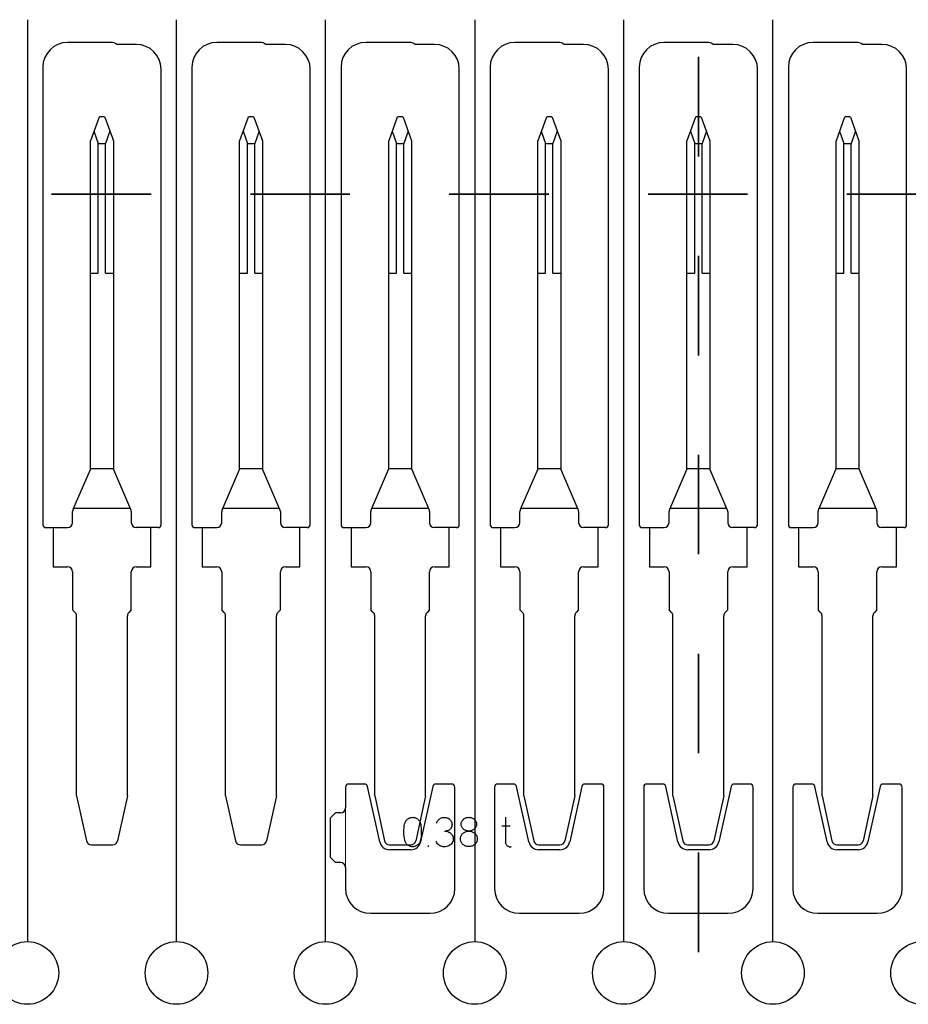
# Model space of a CAD drawing. Header units: inches. Extents: x 1880 to 2363, y -453 to -54.
# Tile 594 of 656: x 1910.145 to 1911.039, y -67.893 to -66.903. Entities that reach past the tile are written whole.
import ezdxf

# ---------------------------------------------------------------- set-up
doc = ezdxf.new("R2010")
doc.units = ezdxf.units.IN
doc.header["$LTSCALE"] = 0.5
doc.header["$MEASUREMENT"] = 0
doc.linetypes.add('HIDDEN', pattern=[0.225, 0.15, -0.075])
doc.linetypes.add('PHANTOM', pattern=[0.25, 0.125, -0.025, 0.025, -0.025, 0.025, -0.025])
doc.layers.add('APP-M-S', color=30, linetype='Continuous')
doc.layers.add('PUN-M-S2', color=1, linetype='Continuous')

msp = doc.modelspace()

# ---------------------------------------------------------------- linework, layer by layer
at = {"color": 7, "linetype": 'PHANTOM', "lineweight": 35}
for p, q in [((1910.82824, -65.94007), (1910.82824, -68.79207)), ((1914.67764, -67.07812), (1902.36134, -67.07812))]:
    msp.add_line(p, q, dxfattribs=at)
at = {"color": 7, "linetype": 'Continuous'}
for p, q in [((1910.53568, -67.70635), (1910.53624, -67.70593)), ((1910.53624, -67.70593), (1910.53684, -67.70557)), ((1910.53684, -67.70557), (1910.53747, -67.70526)), ((1910.53747, -67.70526), (1910.53814, -67.705)), ((1910.53814, -67.705), (1910.53883, -67.70479)), ((1910.53883, -67.70479), (1910.53954, -67.70465)), ((1910.53954, -67.70465), (1910.54026, -67.70457)), ((1910.54026, -67.70457), (1910.541, -67.70456)), ((1910.541, -67.70456), (1910.54174, -67.70461)), ((1910.54174, -67.70461), (1910.54245, -67.70473)), ((1910.54245, -67.70473), (1910.54315, -67.7049)), ((1910.54315, -67.7049), (1910.54382, -67.70514)), ((1910.54382, -67.70514), (1910.54446, -67.70543)), ((1910.54446, -67.70543), (1910.54507, -67.70578)), ((1910.54507, -67.70578), (1910.54565, -67.70617)), ((1910.56743, -67.70641), (1910.56807, -67.70594)), ((1910.56807, -67.70594), (1910.56876, -67.70555)), ((1910.56876, -67.70555), (1910.5697, -67.70513)), ((1910.5697, -67.70513), (1910.57067, -67.70484)), ((1910.57067, -67.70484), (1910.57165, -67.70466)), ((1910.57165, -67.70466), (1910.57266, -67.7046)), ((1910.57266, -67.7046), (1910.57367, -67.70466)), ((1910.57367, -67.70466), (1910.57465, -67.70484)), ((1910.57465, -67.70484), (1910.57562, -67.70513)), ((1910.57562, -67.70513), (1910.57656, -67.70555)), ((1910.57656, -67.70555), (1910.57738, -67.70603)), ((1910.57738, -67.70603), (1910.57812, -67.70661)), ((1910.59235, -67.70614), (1910.59295, -67.70574)), ((1910.59295, -67.70574), (1910.59359, -67.70539)), ((1910.59359, -67.70539), (1910.59428, -67.7051)), ((1910.59428, -67.7051), (1910.595, -67.70486)), ((1910.595, -67.70486), (1910.59576, -67.70469)), ((1910.59576, -67.70469), (1910.59653, -67.70459)), ((1910.59653, -67.70459), (1910.59733, -67.70456)), ((1910.59733, -67.70456), (1910.59812, -67.70459)), ((1910.59812, -67.70459), (1910.5989, -67.70469)), ((1910.5989, -67.70469), (1910.59963, -67.70486)), ((1910.59963, -67.70486), (1910.60035, -67.7051)), ((1910.60035, -67.7051), (1910.60104, -67.70539)), ((1910.60104, -67.70539), (1910.60167, -67.70574)), ((1910.60167, -67.70574), (1910.60226, -67.70614)), ((1910.63404, -67.7044), (1910.63404, -67.72917)), ((1910.53203, -67.71724), (1910.53217, -67.71519)), ((1910.53217, -67.71519), (1910.53241, -67.71313)), ((1910.53241, -67.71313), (1910.53275, -67.71107)), ((1910.53275, -67.71107), (1910.53292, -67.71036)), ((1910.53292, -67.71036), (1910.53316, -67.70968)), ((1910.53316, -67.70968), (1910.53346, -67.70904)), ((1910.53346, -67.70904), (1910.53381, -67.70842)), ((1910.53381, -67.70842), (1910.53421, -67.70784)), ((1910.53421, -67.70784), (1910.53466, -67.7073)), ((1910.53466, -67.7073), (1910.53515, -67.7068)), ((1910.53515, -67.7068), (1910.53568, -67.70635)), ((1910.54565, -67.70617), (1910.54618, -67.70661)), ((1910.54618, -67.70661), (1910.54668, -67.7071)), ((1910.54668, -67.7071), (1910.54713, -67.70763)), ((1910.54713, -67.70763), (1910.54755, -67.7082)), ((1910.54755, -67.7082), (1910.54792, -67.70881)), ((1910.54792, -67.70881), (1910.54824, -67.70945)), ((1910.54824, -67.70945), (1910.54851, -67.71012)), ((1910.54851, -67.71012), (1910.54872, -67.71081)), ((1910.54872, -67.71081), (1910.54887, -67.71152)), ((1910.54887, -67.71152), (1910.54916, -67.71352)), ((1910.54916, -67.71352), (1910.54937, -67.71552)), ((1910.54937, -67.71552), (1910.54948, -67.71752)), ((1910.56499, -67.7104), (1910.5652, -67.70964)), ((1910.5652, -67.70964), (1910.56549, -67.7089)), ((1910.56549, -67.7089), (1910.56586, -67.7082)), ((1910.56586, -67.7082), (1910.56632, -67.70754)), ((1910.56632, -67.70754), (1910.56684, -67.70694)), ((1910.56684, -67.70694), (1910.56743, -67.70641)), ((1910.57812, -67.70661), (1910.57877, -67.70729)), ((1910.57877, -67.70729), (1910.57933, -67.70806)), ((1910.57933, -67.71531), (1910.57877, -67.71608)), ((1910.57933, -67.70806), (1910.57979, -67.7089)), ((1910.57979, -67.71447), (1910.57933, -67.71531)), ((1910.57979, -67.7089), (1910.58012, -67.70979)), ((1910.58012, -67.71359), (1910.57979, -67.71447)), ((1910.58012, -67.70979), (1910.58033, -67.71072)), ((1910.58033, -67.71266), (1910.58012, -67.71359)), ((1910.58033, -67.71072), (1910.58041, -67.71169)), ((1910.58041, -67.71169), (1910.58033, -67.71266)), ((1910.58949, -67.71148), (1910.58954, -67.71079)), ((1910.58954, -67.7122), (1910.58949, -67.71148)), ((1910.58954, -67.71079), (1910.58965, -67.71011)), ((1910.58965, -67.71289), (1910.58954, -67.7122)), ((1910.58965, -67.71011), (1910.58985, -67.70945)), ((1910.58985, -67.71356), (1910.58965, -67.71289)), ((1910.58985, -67.70945), (1910.59012, -67.70881)), ((1910.59012, -67.7142), (1910.58985, -67.71356)), ((1910.59012, -67.70881), (1910.59046, -67.7082)), ((1910.59046, -67.71481), (1910.59012, -67.7142)), ((1910.59046, -67.7082), (1910.59085, -67.70762)), ((1910.59085, -67.71537), (1910.59046, -67.71481)), ((1910.59085, -67.70762), (1910.5913, -67.70709)), ((1910.5913, -67.71591), (1910.59085, -67.71537)), ((1910.5913, -67.70709), (1910.5918, -67.70659)), ((1910.5918, -67.71639), (1910.5913, -67.71591)), ((1910.5918, -67.70659), (1910.59235, -67.70614)), ((1910.60226, -67.70614), (1910.60282, -67.70659)), ((1910.60282, -67.70659), (1910.60332, -67.70709)), ((1910.60332, -67.71591), (1910.60282, -67.71639)), ((1910.60332, -67.70709), (1910.60377, -67.70762)), ((1910.60377, -67.71537), (1910.60332, -67.71591)), ((1910.60377, -67.70762), (1910.60416, -67.7082)), ((1910.60416, -67.71481), (1910.60377, -67.71537)), ((1910.60416, -67.7082), (1910.60449, -67.70881)), ((1910.60449, -67.7142), (1910.60416, -67.71481)), ((1910.60449, -67.70881), (1910.60477, -67.70945)), ((1910.60477, -67.71356), (1910.60449, -67.7142)), ((1910.60477, -67.70945), (1910.60496, -67.71011)), ((1910.60496, -67.71289), (1910.60477, -67.71356)), ((1910.60496, -67.71011), (1910.60508, -67.71079)), ((1910.60508, -67.7122), (1910.60496, -67.71289)), ((1910.60508, -67.71079), (1910.60512, -67.71148)), ((1910.60512, -67.71148), (1910.60508, -67.7122)), ((1910.63048, -67.71314), (1910.63881, -67.71314)), ((1910.53199, -67.7193), (1910.53203, -67.71724)), ((1910.53206, -67.72136), (1910.53199, -67.7193)), ((1910.53223, -67.72341), (1910.53206, -67.72136)), ((1910.5325, -67.72547), (1910.53223, -67.72341)), ((1910.53288, -67.72752), (1910.5325, -67.72547)), ((1910.54898, -67.72549), (1910.54863, -67.72748)), ((1910.54924, -67.7235), (1910.54898, -67.72549)), ((1910.54942, -67.72151), (1910.54924, -67.7235)), ((1910.54949, -67.71951), (1910.54942, -67.72151)), ((1910.54948, -67.71752), (1910.54949, -67.71951)), ((1910.57283, -67.71832), (1910.57399, -67.71838)), ((1910.57399, -67.71838), (1910.57512, -67.71859)), ((1910.57484, -67.71831), (1910.57424, -67.7184)), ((1910.57541, -67.7182), (1910.57484, -67.71831)), ((1910.57512, -67.71859), (1910.5762, -67.71892)), ((1910.57598, -67.71804), (1910.57541, -67.7182)), ((1910.57656, -67.71782), (1910.57598, -67.71804)), ((1910.5762, -67.71892), (1910.57726, -67.7194)), ((1910.57738, -67.71733), (1910.57656, -67.71782)), ((1910.57726, -67.7194), (1910.57824, -67.71998)), ((1910.57812, -67.71676), (1910.57738, -67.71733)), ((1910.57877, -67.71608), (1910.57812, -67.71676)), ((1910.57824, -67.71998), (1910.5791, -67.72066)), ((1910.5791, -67.72066), (1910.57985, -67.72144)), ((1910.57985, -67.72144), (1910.58049, -67.7223)), ((1910.58049, -67.7223), (1910.58102, -67.72326)), ((1910.58102, -67.72326), (1910.5814, -67.72423)), ((1910.5814, -67.72423), (1910.58162, -67.72522)), ((1910.58162, -67.72522), (1910.58169, -67.72623)), ((1910.58879, -67.72623), (1910.58884, -67.72543)), ((1910.58884, -67.72543), (1910.58896, -67.72467)), ((1910.58896, -67.72467), (1910.58916, -67.72392)), ((1910.58916, -67.72392), (1910.58945, -67.72319)), ((1910.58945, -67.72319), (1910.58982, -67.7225)), ((1910.58982, -67.7225), (1910.59024, -67.72185)), ((1910.59024, -67.72185), (1910.59073, -67.72126)), ((1910.59073, -67.72126), (1910.59128, -67.7207)), ((1910.59128, -67.7207), (1910.59188, -67.7202)), ((1910.59235, -67.71683), (1910.5918, -67.71639)), ((1910.59188, -67.7202), (1910.59253, -67.71975)), ((1910.59295, -67.71723), (1910.59235, -67.71683)), ((1910.59253, -67.71975), (1910.59324, -67.71936)), ((1910.59359, -67.71757), (1910.59295, -67.71723)), ((1910.59324, -67.71936), (1910.59399, -67.71902)), ((1910.59428, -67.71786), (1910.59359, -67.71757)), ((1910.59399, -67.71902), (1910.59478, -67.71875)), ((1910.595, -67.7181), (1910.59428, -67.71786)), ((1910.59478, -67.71875), (1910.5956, -67.71856)), ((1910.59576, -67.71826), (1910.595, -67.7181)), ((1910.5956, -67.71856), (1910.59645, -67.71844)), ((1910.59653, -67.71837), (1910.59576, -67.71826)), ((1910.59645, -67.71844), (1910.59733, -67.7184)), ((1910.59733, -67.7184), (1910.59653, -67.71837)), ((1910.59812, -67.71837), (1910.59733, -67.7184)), ((1910.59733, -67.7184), (1910.59821, -67.71844)), ((1910.5989, -67.71826), (1910.59812, -67.71837)), ((1910.59821, -67.71844), (1910.59906, -67.71856)), ((1910.59963, -67.7181), (1910.5989, -67.71826)), ((1910.59906, -67.71856), (1910.59987, -67.71875)), ((1910.60035, -67.71786), (1910.59963, -67.7181)), ((1910.59987, -67.71875), (1910.60066, -67.71902)), ((1910.60104, -67.71757), (1910.60035, -67.71786)), ((1910.60066, -67.71902), (1910.60141, -67.71936)), ((1910.60167, -67.71723), (1910.60104, -67.71757)), ((1910.60141, -67.71936), (1910.60212, -67.71975)), ((1910.60226, -67.71683), (1910.60167, -67.71723)), ((1910.60212, -67.71975), (1910.60277, -67.7202)), ((1910.60282, -67.71639), (1910.60226, -67.71683)), ((1910.60277, -67.7202), (1910.60338, -67.7207)), ((1910.60338, -67.7207), (1910.60393, -67.72126)), ((1910.60393, -67.72126), (1910.60442, -67.72185)), ((1910.60442, -67.72185), (1910.60484, -67.7225)), ((1910.60484, -67.7225), (1910.6052, -67.72319)), ((1910.6052, -67.72319), (1910.6055, -67.72392)), ((1910.6055, -67.72392), (1910.6057, -67.72467)), ((1910.6057, -67.72467), (1910.60583, -67.72543)), ((1910.60583, -67.72543), (1910.60587, -67.72623)), ((1910.53303, -67.72823), (1910.53288, -67.72752)), ((1910.53324, -67.72891), (1910.53303, -67.72823)), ((1910.53351, -67.72955), (1910.53324, -67.72891)), ((1910.53383, -67.73017), (1910.53351, -67.72955)), ((1910.53421, -67.73075), (1910.53383, -67.73017)), ((1910.53463, -67.73129), (1910.53421, -67.73075)), ((1910.53509, -67.73179), (1910.53463, -67.73129)), ((1910.53559, -67.73226), (1910.53509, -67.73179)), ((1910.53614, -67.73268), (1910.53559, -67.73226)), ((1910.53671, -67.73305), (1910.53614, -67.73268)), ((1910.53732, -67.73338), (1910.53671, -67.73305)), ((1910.53797, -67.73365), (1910.53732, -67.73338)), ((1910.53864, -67.73387), (1910.53797, -67.73365)), ((1910.53933, -67.73402), (1910.53864, -67.73387)), ((1910.54003, -67.73412), (1910.53933, -67.73402)), ((1910.54075, -67.73415), (1910.54003, -67.73412)), ((1910.54147, -67.73412), (1910.54075, -67.73415)), ((1910.54217, -67.73402), (1910.54147, -67.73412)), ((1910.54285, -67.73387), (1910.54217, -67.73402)), ((1910.54352, -67.73365), (1910.54285, -67.73387)), ((1910.54417, -67.73338), (1910.54352, -67.73365)), ((1910.54479, -67.73305), (1910.54417, -67.73338)), ((1910.54536, -67.73268), (1910.54479, -67.73305)), ((1910.54591, -67.73226), (1910.54536, -67.73268)), ((1910.54641, -67.73179), (1910.54591, -67.73226)), ((1910.54687, -67.73129), (1910.54641, -67.73179)), ((1910.54729, -67.73075), (1910.54687, -67.73129)), ((1910.54767, -67.73017), (1910.54729, -67.73075)), ((1910.54799, -67.72955), (1910.54767, -67.73017)), ((1910.54826, -67.72891), (1910.54799, -67.72955)), ((1910.54847, -67.72823), (1910.54826, -67.72891)), ((1910.54862, -67.72752), (1910.54847, -67.72823)), ((1910.5569, -67.73415), (1910.5569, -67.73286)), ((1910.56467, -67.72934), (1910.56429, -67.72839)), ((1910.56516, -67.73021), (1910.56467, -67.72934)), ((1910.5658, -67.73108), (1910.56516, -67.73021)), ((1910.56654, -67.73185), (1910.5658, -67.73108)), ((1910.56741, -67.73253), (1910.56654, -67.73185)), ((1910.56839, -67.73311), (1910.56741, -67.73253)), ((1910.56943, -67.73357), (1910.56839, -67.73311)), ((1910.57052, -67.73389), (1910.56943, -67.73357)), ((1910.57165, -67.73408), (1910.57052, -67.73389)), ((1910.57283, -67.73415), (1910.57165, -67.73408)), ((1910.574, -67.73408), (1910.57283, -67.73415)), ((1910.57514, -67.73389), (1910.574, -67.73408)), ((1910.57622, -67.73357), (1910.57514, -67.73389)), ((1910.57726, -67.73311), (1910.57622, -67.73357)), ((1910.57824, -67.73253), (1910.57726, -67.73311)), ((1910.5791, -67.73185), (1910.57824, -67.73253)), ((1910.57985, -67.73108), (1910.5791, -67.73185)), ((1910.58049, -67.73021), (1910.57985, -67.73108)), ((1910.58102, -67.72925), (1910.58049, -67.73021)), ((1910.5814, -67.72826), (1910.58102, -67.72925)), ((1910.58162, -67.72726), (1910.5814, -67.72826)), ((1910.58169, -67.72623), (1910.58162, -67.72726)), ((1910.58884, -67.72703), (1910.58879, -67.72623)), ((1910.58896, -67.7278), (1910.58884, -67.72703)), ((1910.58916, -67.72856), (1910.58896, -67.7278)), ((1910.58945, -67.72928), (1910.58916, -67.72856)), ((1910.58982, -67.72997), (1910.58945, -67.72928)), ((1910.59024, -67.73061), (1910.58982, -67.72997)), ((1910.59073, -67.73121), (1910.59024, -67.73061)), ((1910.59128, -67.73176), (1910.59073, -67.73121)), ((1910.59188, -67.73226), (1910.59128, -67.73176)), ((1910.59253, -67.73271), (1910.59188, -67.73226)), ((1910.59324, -67.7331), (1910.59253, -67.73271)), ((1910.59399, -67.73343), (1910.59324, -67.7331)), ((1910.59478, -67.73369), (1910.59399, -67.73343)), ((1910.5956, -67.73388), (1910.59478, -67.73369)), ((1910.59645, -67.73399), (1910.5956, -67.73388)), ((1910.59733, -67.73402), (1910.59645, -67.73399)), ((1910.59821, -67.73399), (1910.59733, -67.73402)), ((1910.59906, -67.73388), (1910.59821, -67.73399)), ((1910.59987, -67.73369), (1910.59906, -67.73388)), ((1910.60066, -67.73343), (1910.59987, -67.73369)), ((1910.60141, -67.7331), (1910.60066, -67.73343)), ((1910.60212, -67.73271), (1910.60141, -67.7331)), ((1910.60277, -67.73226), (1910.60212, -67.73271)), ((1910.60338, -67.73176), (1910.60277, -67.73226)), ((1910.60393, -67.73121), (1910.60338, -67.73176)), ((1910.60442, -67.73061), (1910.60393, -67.73121)), ((1910.60484, -67.72997), (1910.60442, -67.73061)), ((1910.6052, -67.72928), (1910.60484, -67.72997)), ((1910.6055, -67.72856), (1910.6052, -67.72928)), ((1910.6057, -67.7278), (1910.6055, -67.72856)), ((1910.60583, -67.72703), (1910.6057, -67.7278)), ((1910.60586, -67.72623), (1910.60583, -67.72703)), ((1910.63404, -67.72917), (1910.63407, -67.72975)), ((1910.63407, -67.72975), (1910.63417, -67.73031)), ((1910.63417, -67.73031), (1910.63433, -67.73085)), ((1910.63433, -67.73085), (1910.63454, -67.73138)), ((1910.63454, -67.73138), (1910.63482, -67.73187)), ((1910.63482, -67.73187), (1910.63515, -67.73232)), ((1910.63515, -67.73232), (1910.63554, -67.73274)), ((1910.63554, -67.73274), (1910.63599, -67.73311)), ((1910.63599, -67.73311), (1910.63646, -67.73344)), ((1910.63646, -67.73344), (1910.63696, -67.7337)), ((1910.63696, -67.7337), (1910.63747, -67.73391)), ((1910.63747, -67.73391), (1910.63802, -67.73407)), ((1910.63802, -67.73407), (1910.63858, -67.73416)), ((1910.63858, -67.73416), (1910.63915, -67.73418)), ((1910.63915, -67.73418), (1910.63972, -67.73413)), ((1910.63972, -67.73413), (1910.6403, -67.73402))]:
    msp.add_line(p, q, dxfattribs=at)
at = {"layer": 'APP-M-S', "linetype": 'Continuous', "lineweight": 25}
for p, q in [((1910.15324, -66.90257), (1910.15324, -67.82957)), ((1910.30324, -67.82957), (1910.30324, -66.90257)), ((1910.45324, -67.82957), (1910.45324, -66.90257)), ((1910.60324, -66.90257), (1910.60324, -67.82957)), ((1910.75324, -67.82957), (1910.75324, -66.90257)), ((1910.90324, -67.82957), (1910.90324, -66.90257)), ((1910.23724, -66.92541), (1910.19374, -66.92541)), ((1910.26274, -66.92741), (1910.24324, -66.92741)), ((1910.38724, -66.92541), (1910.34374, -66.92541)), ((1910.41274, -66.92741), (1910.39324, -66.92741)), ((1910.53724, -66.92541), (1910.49374, -66.92541)), ((1910.56274, -66.92741), (1910.54324, -66.92741)), ((1910.68724, -66.92541), (1910.64374, -66.92541)), ((1910.71274, -66.92741), (1910.69324, -66.92741)), ((1910.83724, -66.92541), (1910.79374, -66.92541)), ((1910.86274, -66.92741), (1910.84324, -66.92741)), ((1910.98724, -66.92541), (1910.94374, -66.92541)), ((1911.01274, -66.92741), (1910.99324, -66.92741)), ((1910.16874, -66.95041), (1910.16874, -67.41031)), ((1910.28774, -67.41031), (1910.28774, -66.95241)), ((1910.31874, -66.95041), (1910.31874, -67.41031)), ((1910.43774, -67.41031), (1910.43774, -66.95241)), ((1910.46874, -66.95041), (1910.46874, -67.41031)), ((1910.58774, -67.41031), (1910.58774, -66.95241)), ((1910.61874, -66.95041), (1910.61874, -67.41031)), ((1910.73774, -67.41031), (1910.73774, -66.95241)), ((1910.76874, -66.95041), (1910.76874, -67.41031)), ((1910.88774, -67.41031), (1910.88774, -66.95241)), ((1910.91874, -66.95041), (1910.91874, -67.41031)), ((1911.03774, -67.41031), (1911.03774, -66.95241)), ((1910.22531, -67.00067), (1910.21674, -67.02422)), ((1910.22531, -67.00067), (1910.22633, -66.99992)), ((1910.22633, -66.99992), (1910.23014, -66.99992)), ((1910.23014, -66.99992), (1910.23117, -67.00067)), ((1910.23117, -67.00067), (1910.23974, -67.02422)), ((1910.37531, -67.00067), (1910.36674, -67.02422)), ((1910.37531, -67.00067), (1910.37633, -66.99992)), ((1910.37633, -66.99992), (1910.38014, -66.99992)), ((1910.38014, -66.99992), (1910.38117, -67.00067)), ((1910.38117, -67.00067), (1910.38974, -67.02422)), ((1910.52531, -67.00067), (1910.51674, -67.02422)), ((1910.52531, -67.00067), (1910.52633, -66.99992)), ((1910.52633, -66.99992), (1910.53014, -66.99992)), ((1910.53014, -66.99992), (1910.53117, -67.00067)), ((1910.53117, -67.00067), (1910.53974, -67.02422)), ((1910.67531, -67.00067), (1910.66674, -67.02422)), ((1910.67531, -67.00067), (1910.67633, -66.99992)), ((1910.67633, -66.99992), (1910.68014, -66.99992)), ((1910.68014, -66.99992), (1910.68117, -67.00067)), ((1910.68117, -67.00067), (1910.68974, -67.02422)), ((1910.82531, -67.00067), (1910.81674, -67.02422)), ((1910.82531, -67.00067), (1910.82633, -66.99992)), ((1910.82633, -66.99992), (1910.83014, -66.99992)), ((1910.83014, -66.99992), (1910.83117, -67.00067)), ((1910.83117, -67.00067), (1910.83974, -67.02422)), ((1910.97531, -67.00067), (1910.96674, -67.02422)), ((1910.97531, -67.00067), (1910.97633, -66.99992)), ((1910.97633, -66.99992), (1910.98014, -66.99992)), ((1910.98014, -66.99992), (1910.98117, -67.00067)), ((1910.98117, -67.00067), (1910.98974, -67.02422)), ((1910.22016, -67.0148), (1910.22459, -67.02697)), ((1910.23631, -67.0148), (1910.23188, -67.02697)), ((1910.37016, -67.0148), (1910.37459, -67.02697)), ((1910.38631, -67.0148), (1910.38188, -67.02697)), ((1910.52016, -67.0148), (1910.52459, -67.02697)), ((1910.53631, -67.0148), (1910.53188, -67.02697)), ((1910.67016, -67.0148), (1910.67459, -67.02697)), ((1910.68631, -67.0148), (1910.68188, -67.02697)), ((1910.82016, -67.0148), (1910.82459, -67.02697)), ((1910.83631, -67.0148), (1910.83188, -67.02697)), ((1910.97016, -67.0148), (1910.97459, -67.02697)), ((1910.98631, -67.0148), (1910.98188, -67.02697)), ((1910.21674, -67.35322), (1910.21674, -67.02422)), ((1910.22459, -67.1574), (1910.22459, -67.02697)), ((1910.22459, -67.02697), (1910.23188, -67.02697)), ((1910.23188, -67.1574), (1910.23188, -67.02697)), ((1910.23974, -67.02422), (1910.23974, -67.35322)), ((1910.36674, -67.35322), (1910.36674, -67.02422)), ((1910.37459, -67.02697), (1910.38188, -67.02697)), ((1910.37459, -67.1574), (1910.37459, -67.02697)), ((1910.38188, -67.1574), (1910.38188, -67.02697)), ((1910.38974, -67.02422), (1910.38974, -67.35322)), ((1910.51674, -67.35322), (1910.51674, -67.02422)), ((1910.52459, -67.1574), (1910.52459, -67.02697)), ((1910.52459, -67.02697), (1910.53188, -67.02697)), ((1910.53188, -67.1574), (1910.53188, -67.02697)), ((1910.53974, -67.02422), (1910.53974, -67.35322)), ((1910.66674, -67.35322), (1910.66674, -67.02422)), ((1910.67459, -67.1574), (1910.67459, -67.02697)), ((1910.67459, -67.02697), (1910.68188, -67.02697)), ((1910.68188, -67.1574), (1910.68188, -67.02697)), ((1910.68974, -67.02422), (1910.68974, -67.35322)), ((1910.81674, -67.35322), (1910.81674, -67.02422)), ((1910.82459, -67.1574), (1910.82459, -67.02697)), ((1910.82459, -67.02697), (1910.83188, -67.02697)), ((1910.83188, -67.1574), (1910.83188, -67.02697)), ((1910.83974, -67.02422), (1910.83974, -67.35322)), ((1910.96674, -67.35322), (1910.96674, -67.02422)), ((1910.97459, -67.1574), (1910.97459, -67.02697)), ((1910.97459, -67.02697), (1910.98188, -67.02697)), ((1910.98188, -67.1574), (1910.98188, -67.02697)), ((1910.98974, -67.02422), (1910.98974, -67.35322)), ((1910.21674, -67.1574), (1910.22459, -67.1574)), ((1910.23188, -67.1574), (1910.23974, -67.1574)), ((1910.36674, -67.1574), (1910.37459, -67.1574)), ((1910.38188, -67.1574), (1910.38974, -67.1574)), ((1910.51674, -67.1574), (1910.52459, -67.1574)), ((1910.53188, -67.1574), (1910.53974, -67.1574)), ((1910.66674, -67.1574), (1910.67459, -67.1574)), ((1910.68188, -67.1574), (1910.68974, -67.1574)), ((1910.81674, -67.1574), (1910.82459, -67.1574)), ((1910.83188, -67.1574), (1910.83974, -67.1574)), ((1910.96674, -67.1574), (1910.97459, -67.1574)), ((1910.98188, -67.1574), (1910.98974, -67.1574)), ((1910.21632, -67.3552), (1910.19912, -67.39499)), ((1910.21663, -67.35425), (1910.21632, -67.3552)), ((1910.23984, -67.35425), (1910.21663, -67.35425)), ((1910.24015, -67.3552), (1910.23984, -67.35425)), ((1910.25735, -67.39499), (1910.24015, -67.3552)), ((1910.36632, -67.3552), (1910.34912, -67.39499)), ((1910.36663, -67.35425), (1910.36632, -67.3552)), ((1910.38984, -67.35425), (1910.36663, -67.35425)), ((1910.39015, -67.3552), (1910.38984, -67.35425)), ((1910.40735, -67.39499), (1910.39015, -67.3552)), ((1910.51632, -67.3552), (1910.49912, -67.39499)), ((1910.51663, -67.35425), (1910.51632, -67.3552)), ((1910.53984, -67.35425), (1910.51663, -67.35425)), ((1910.54015, -67.3552), (1910.53984, -67.35425)), ((1910.55735, -67.39499), (1910.54015, -67.3552)), ((1910.66632, -67.3552), (1910.64912, -67.39499)), ((1910.66663, -67.35425), (1910.66632, -67.3552)), ((1910.68984, -67.35425), (1910.66663, -67.35425)), ((1910.69015, -67.3552), (1910.68984, -67.35425)), ((1910.70735, -67.39499), (1910.69015, -67.3552)), ((1910.81632, -67.3552), (1910.79912, -67.39499)), ((1910.81663, -67.35425), (1910.81632, -67.3552)), ((1910.83984, -67.35425), (1910.81663, -67.35425)), ((1910.84015, -67.3552), (1910.83984, -67.35425)), ((1910.85735, -67.39499), (1910.84015, -67.3552)), ((1910.96632, -67.3552), (1910.94912, -67.39499)), ((1910.96663, -67.35425), (1910.96632, -67.3552)), ((1910.98984, -67.35425), (1910.96663, -67.35425)), ((1910.99015, -67.3552), (1910.98984, -67.35425)), ((1911.00735, -67.39499), (1910.99015, -67.3552)), ((1910.19871, -67.40831), (1910.19871, -67.39697)), ((1910.19971, -67.39362), (1910.25676, -67.39362)), ((1910.25776, -67.39697), (1910.25776, -67.40831)), ((1910.34871, -67.40831), (1910.34871, -67.39697)), ((1910.34971, -67.39362), (1910.40676, -67.39362)), ((1910.40776, -67.39697), (1910.40776, -67.40831)), ((1910.49871, -67.40831), (1910.49871, -67.39697)), ((1910.49971, -67.39362), (1910.55676, -67.39362)), ((1910.55776, -67.39697), (1910.55776, -67.40831)), ((1910.64871, -67.40831), (1910.64871, -67.39697)), ((1910.64971, -67.39362), (1910.70676, -67.39362)), ((1910.70776, -67.39697), (1910.70776, -67.40831)), ((1910.79871, -67.40831), (1910.79871, -67.39697)), ((1910.79971, -67.39362), (1910.85676, -67.39362)), ((1910.85776, -67.39697), (1910.85776, -67.40831)), ((1910.94871, -67.40831), (1910.94871, -67.39697)), ((1910.94971, -67.39362), (1911.00676, -67.39362)), ((1911.00776, -67.39697), (1911.00776, -67.40831)), ((1910.17174, -67.41331), (1910.19371, -67.41331)), ((1910.17902, -67.41331), (1910.17902, -67.45268)), ((1910.28474, -67.41331), (1910.26276, -67.41331)), ((1910.27745, -67.45268), (1910.27745, -67.41331)), ((1910.32174, -67.41331), (1910.34371, -67.41331)), ((1910.32902, -67.41331), (1910.32902, -67.45268)), ((1910.43474, -67.41331), (1910.41276, -67.41331)), ((1910.42745, -67.45268), (1910.42745, -67.41331)), ((1910.47174, -67.41331), (1910.49371, -67.41331)), ((1910.47902, -67.41331), (1910.47902, -67.45268)), ((1910.58474, -67.41331), (1910.56276, -67.41331)), ((1910.57745, -67.45268), (1910.57745, -67.41331)), ((1910.62174, -67.41331), (1910.64371, -67.41331)), ((1910.62902, -67.41331), (1910.62902, -67.45268)), ((1910.73474, -67.41331), (1910.71276, -67.41331)), ((1910.72745, -67.45268), (1910.72745, -67.41331)), ((1910.77174, -67.41331), (1910.79371, -67.41331)), ((1910.77902, -67.41331), (1910.77902, -67.45268)), ((1910.88474, -67.41331), (1910.86276, -67.41331)), ((1910.87745, -67.45268), (1910.87745, -67.41331)), ((1910.92174, -67.41331), (1910.94371, -67.41331)), ((1910.92902, -67.41331), (1910.92902, -67.45268)), ((1911.03474, -67.41331), (1911.01276, -67.41331)), ((1911.02745, -67.45268), (1911.02745, -67.41331)), ((1910.17902, -67.45268), (1910.19371, -67.45268)), ((1910.19871, -67.45768), (1910.19871, -67.49599)), ((1910.25776, -67.49599), (1910.25776, -67.45768)), ((1910.26276, -67.45268), (1910.27745, -67.45268)), ((1910.32902, -67.45268), (1910.34371, -67.45268)), ((1910.34871, -67.45768), (1910.34871, -67.49599)), ((1910.40776, -67.49599), (1910.40776, -67.45768)), ((1910.41276, -67.45268), (1910.42745, -67.45268)), ((1910.47902, -67.45268), (1910.49371, -67.45268)), ((1910.49871, -67.45768), (1910.49871, -67.49599)), ((1910.55776, -67.49599), (1910.55776, -67.45768)), ((1910.56276, -67.45268), (1910.57745, -67.45268)), ((1910.62902, -67.45268), (1910.64371, -67.45268)), ((1910.64871, -67.45768), (1910.64871, -67.49599)), ((1910.70776, -67.49599), (1910.70776, -67.45768)), ((1910.71276, -67.45268), (1910.72745, -67.45268)), ((1910.77902, -67.45268), (1910.79371, -67.45268)), ((1910.79871, -67.45768), (1910.79871, -67.49599)), ((1910.85776, -67.49599), (1910.85776, -67.45768)), ((1910.86276, -67.45268), (1910.87745, -67.45268)), ((1910.92902, -67.45268), (1910.94371, -67.45268)), ((1910.94871, -67.45768), (1910.94871, -67.49599)), ((1911.00776, -67.49599), (1911.00776, -67.45768)), ((1911.01276, -67.45268), (1911.02745, -67.45268)), ((1910.20118, -67.49846), (1910.19871, -67.49599)), ((1910.25776, -67.49599), (1910.25529, -67.49846)), ((1910.35118, -67.49846), (1910.34871, -67.49599)), ((1910.40776, -67.49599), (1910.40529, -67.49846)), ((1910.50118, -67.49846), (1910.49871, -67.49599)), ((1910.55776, -67.49599), (1910.55529, -67.49846)), ((1910.65118, -67.49846), (1910.64871, -67.49599)), ((1910.70776, -67.49599), (1910.70529, -67.49846)), ((1910.80118, -67.49846), (1910.79871, -67.49599)), ((1910.85776, -67.49599), (1910.85529, -67.49846)), ((1910.95118, -67.49846), (1910.94871, -67.49599)), ((1911.00776, -67.49599), (1911.00529, -67.49846)), ((1910.20265, -67.68299), (1910.20265, -67.50199)), ((1910.25383, -67.68299), (1910.25383, -67.50199)), ((1910.35265, -67.68299), (1910.35265, -67.50199)), ((1910.40383, -67.68299), (1910.40383, -67.50199)), ((1910.50265, -67.68299), (1910.50265, -67.50199)), ((1910.55383, -67.68299), (1910.55383, -67.50199)), ((1910.65265, -67.68299), (1910.65265, -67.50199)), ((1910.70383, -67.68299), (1910.70383, -67.50199)), ((1910.80265, -67.68299), (1910.80265, -67.50199)), ((1910.85383, -67.68299), (1910.85383, -67.50199)), ((1910.95265, -67.68299), (1910.95265, -67.50199)), ((1911.00383, -67.68299), (1911.00383, -67.50199)), ((1910.62324, -67.67407), (1910.62324, -67.77607)), ((1910.64249, -67.67107), (1910.62624, -67.67107)), ((1910.65772, -67.72936), (1910.64542, -67.67342)), ((1910.71105, -67.67342), (1910.69875, -67.72936)), ((1910.73024, -67.67107), (1910.71398, -67.67107)), ((1910.73324, -67.77607), (1910.73324, -67.67407)), ((1910.77324, -67.67407), (1910.77324, -67.77607)), ((1910.79249, -67.67107), (1910.77624, -67.67107)), ((1910.80772, -67.72936), (1910.79542, -67.67342)), ((1910.86105, -67.67342), (1910.84875, -67.72936)), ((1910.88024, -67.67107), (1910.86398, -67.67107)), ((1910.88324, -67.77607), (1910.88324, -67.67407)), ((1910.92324, -67.67407), (1910.92324, -67.77607)), ((1910.94249, -67.67107), (1910.92624, -67.67107)), ((1910.95772, -67.72936), (1910.94542, -67.67342)), ((1911.01105, -67.67342), (1910.99875, -67.72936)), ((1911.03024, -67.67107), (1911.01398, -67.67107)), ((1911.03324, -67.77607), (1911.03324, -67.67407)), ((1910.20265, -67.68299), (1910.21261, -67.72828)), ((1910.25383, -67.68299), (1910.24386, -67.72828)), ((1910.35265, -67.68299), (1910.36261, -67.72828)), ((1910.40383, -67.68299), (1910.39386, -67.72828)), ((1910.50265, -67.68299), (1910.51261, -67.72828)), ((1910.55383, -67.68299), (1910.54386, -67.72828)), ((1910.65265, -67.68299), (1910.66261, -67.72828)), ((1910.70383, -67.68299), (1910.69386, -67.72828)), ((1910.80265, -67.68299), (1910.81261, -67.72828)), ((1910.85383, -67.68299), (1910.84386, -67.72828)), ((1910.95265, -67.68299), (1910.96261, -67.72828)), ((1911.00383, -67.68299), (1910.99386, -67.72828)), ((1910.21749, -67.73221), (1910.23898, -67.73221)), ((1910.36749, -67.73221), (1910.38898, -67.73221)), ((1910.51749, -67.73221), (1910.53898, -67.73221)), ((1910.66749, -67.73221), (1910.68898, -67.73221)), ((1910.81749, -67.73221), (1910.83898, -67.73221)), ((1910.96749, -67.73221), (1910.98898, -67.73221)), ((1910.68898, -67.73721), (1910.66749, -67.73721)), ((1910.83898, -67.73721), (1910.81749, -67.73721)), ((1910.98898, -67.73721), (1910.96749, -67.73721)), ((1910.64824, -67.80107), (1910.70824, -67.80107)), ((1910.79824, -67.80107), (1910.85824, -67.80107)), ((1910.94824, -67.80107), (1911.00824, -67.80107))]:
    msp.add_line(p, q, dxfattribs=at)
for centre in [(1910.15324, -67.86107), (1910.30324, -67.86107), (1910.45324, -67.86107), (1910.60324, -67.86107), (1910.75324, -67.86107), (1910.90324, -67.86107), (1911.05324, -67.86107)]:
    msp.add_circle(centre, 0.0315, dxfattribs=at)
for centre, radius, start, end in [((1910.19374, -66.95041), 0.025, 90, 180), ((1910.23724, -66.93541), 0.01, 53.1301, 90), ((1910.26274, -66.95241), 0.025, 0, 90), ((1910.34374, -66.95041), 0.025, 90, 180), ((1910.38724, -66.93541), 0.01, 53.1301, 90), ((1910.41274, -66.95241), 0.025, 0, 90), ((1910.49374, -66.95041), 0.025, 90, 180), ((1910.53724, -66.93541), 0.01, 53.1301, 90), ((1910.56274, -66.95241), 0.025, 0, 90), ((1910.64374, -66.95041), 0.025, 90, 180), ((1910.68724, -66.93541), 0.01, 53.1301, 90), ((1910.71274, -66.95241), 0.025, 0, 90), ((1910.79374, -66.95041), 0.025, 90, 180), ((1910.83724, -66.93541), 0.01, 53.1301, 90), ((1910.86274, -66.95241), 0.025, 0, 90), ((1910.94374, -66.95041), 0.025, 90, 180), ((1910.98724, -66.93541), 0.01, 53.1301, 90), ((1911.01274, -66.95241), 0.025, 0, 90), ((1910.21174, -67.35322), 0.005, 348.05426, 0), ((1910.24474, -67.35322), 0.005, 180, 191.94574), ((1910.36174, -67.35322), 0.005, 348.05426, 0), ((1910.39474, -67.35322), 0.005, 180, 191.94574), ((1910.51174, -67.35322), 0.005, 348.05426, 0), ((1910.54474, -67.35322), 0.005, 180, 191.94574), ((1910.66174, -67.35322), 0.005, 348.05426, 0), ((1910.69474, -67.35322), 0.005, 180, 191.94574), ((1910.81174, -67.35322), 0.005, 348.05426, 0), ((1910.84474, -67.35322), 0.005, 180, 191.94574), ((1910.96174, -67.35322), 0.005, 348.05426, 0), ((1910.99474, -67.35322), 0.005, 180, 191.94574), ((1910.20371, -67.39697), 0.005, 156.61152, 180), ((1910.25276, -67.39697), 0.005, 0, 23.38848), ((1910.35371, -67.39697), 0.005, 156.61152, 180), ((1910.40276, -67.39697), 0.005, 0, 23.38848), ((1910.50371, -67.39697), 0.005, 156.61152, 180), ((1910.55276, -67.39697), 0.005, 0, 23.38848), ((1910.65371, -67.39697), 0.005, 156.61152, 180), ((1910.70276, -67.39697), 0.005, 0, 23.38848), ((1910.80371, -67.39697), 0.005, 156.61152, 180), ((1910.85276, -67.39697), 0.005, 0, 23.38848), ((1910.95371, -67.39697), 0.005, 156.61152, 180), ((1911.00276, -67.39697), 0.005, 0, 23.38848), ((1910.19371, -67.40831), 0.005, 270, 0), ((1910.26276, -67.40831), 0.005, 180, 270), ((1910.34371, -67.40831), 0.005, 270, 0), ((1910.41276, -67.40831), 0.005, 180, 270), ((1910.49371, -67.40831), 0.005, 270, 0), ((1910.56276, -67.40831), 0.005, 180, 270), ((1910.64371, -67.40831), 0.005, 270, 0), ((1910.71276, -67.40831), 0.005, 180, 270), ((1910.79371, -67.40831), 0.005, 270, 0), ((1910.86276, -67.40831), 0.005, 180, 270), ((1910.94371, -67.40831), 0.005, 270, 0), ((1911.01276, -67.40831), 0.005, 180, 270), ((1910.17174, -67.41031), 0.003, 180, 270), ((1910.28474, -67.41031), 0.003, 270, 0), ((1910.32174, -67.41031), 0.003, 180, 270), ((1910.43474, -67.41031), 0.003, 270, 0), ((1910.47174, -67.41031), 0.003, 180, 270), ((1910.58474, -67.41031), 0.003, 270, 0), ((1910.62174, -67.41031), 0.003, 180, 270), ((1910.73474, -67.41031), 0.003, 270, 0), ((1910.77174, -67.41031), 0.003, 180, 270), ((1910.88474, -67.41031), 0.003, 270, 0), ((1910.92174, -67.41031), 0.003, 180, 270), ((1911.03474, -67.41031), 0.003, 270, 0), ((1910.19371, -67.45768), 0.005, 0, 90), ((1910.26276, -67.45768), 0.005, 90, 180), ((1910.34371, -67.45768), 0.005, 0, 90), ((1910.41276, -67.45768), 0.005, 90, 180), ((1910.49371, -67.45768), 0.005, 0, 90), ((1910.56276, -67.45768), 0.005, 90, 180), ((1910.64371, -67.45768), 0.005, 0, 90), ((1910.71276, -67.45768), 0.005, 90, 180), ((1910.79371, -67.45768), 0.005, 0, 90), ((1910.86276, -67.45768), 0.005, 90, 180), ((1910.94371, -67.45768), 0.005, 0, 90), ((1911.01276, -67.45768), 0.005, 90, 180), ((1910.19765, -67.50199), 0.005, 0, 45), ((1910.25883, -67.50199), 0.005, 135, 180), ((1910.34765, -67.50199), 0.005, 0, 45), ((1910.40883, -67.50199), 0.005, 135, 180), ((1910.49765, -67.50199), 0.005, 0, 45), ((1910.55883, -67.50199), 0.005, 135, 180), ((1910.64765, -67.50199), 0.005, 0, 45), ((1910.70883, -67.50199), 0.005, 135, 180), ((1910.79765, -67.50199), 0.005, 0, 45), ((1910.85883, -67.50199), 0.005, 135, 180), ((1910.94765, -67.50199), 0.005, 0, 45), ((1911.00883, -67.50199), 0.005, 135, 180), ((1910.62624, -67.67407), 0.003, 90, 180), ((1910.64249, -67.67407), 0.003, 12.40742, 90), ((1910.71398, -67.67407), 0.003, 90, 167.59258), ((1910.73024, -67.67407), 0.003, 0, 90), ((1910.77624, -67.67407), 0.003, 90, 180), ((1910.79249, -67.67407), 0.003, 12.40742, 90), ((1910.86398, -67.67407), 0.003, 90, 167.59258), ((1910.88024, -67.67407), 0.003, 0, 90), ((1910.92624, -67.67407), 0.003, 90, 180), ((1910.94249, -67.67407), 0.003, 12.40742, 90), ((1911.01398, -67.67407), 0.003, 90, 167.59258), ((1911.03024, -67.67407), 0.003, 0, 90), ((1910.21749, -67.72721), 0.005, 192.40742, 270), ((1910.23898, -67.72721), 0.005, 270, 347.59258), ((1910.36749, -67.72721), 0.005, 192.40742, 270), ((1910.38898, -67.72721), 0.005, 270, 347.59258), ((1910.51749, -67.72721), 0.005, 192.40742, 270), ((1910.53898, -67.72721), 0.005, 270, 347.59258), ((1910.66749, -67.72721), 0.01, 192.40742, 270), ((1910.66749, -67.72721), 0.005, 192.40742, 270), ((1910.68898, -67.72721), 0.005, 270, 347.59258), ((1910.68898, -67.72721), 0.01, 270, 347.59258), ((1910.81749, -67.72721), 0.01, 192.40742, 270), ((1910.81749, -67.72721), 0.005, 192.40742, 270), ((1910.83898, -67.72721), 0.005, 270, 347.59258), ((1910.83898, -67.72721), 0.01, 270, 347.59258), ((1910.96749, -67.72721), 0.01, 192.40742, 270), ((1910.96749, -67.72721), 0.005, 192.40742, 270), ((1910.98898, -67.72721), 0.005, 270, 347.59258), ((1910.98898, -67.72721), 0.01, 270, 347.59258), ((1910.64824, -67.77607), 0.025, 180, 270), ((1910.70824, -67.77607), 0.025, 270, 0), ((1910.79824, -67.77607), 0.025, 180, 270), ((1910.85824, -67.77607), 0.025, 270, 0), ((1910.94824, -67.77607), 0.025, 180, 270), ((1911.00824, -67.77607), 0.025, 270, 0)]:
    msp.add_arc(centre, radius, start, end, dxfattribs=at)
at = {"layer": 'PUN-M-S2', "linetype": 'Continuous', "lineweight": 25}
for p, q in [((1910.47324, -67.67407), (1910.47324, -67.69507)), ((1910.49249, -67.67107), (1910.47624, -67.67107)), ((1910.50772, -67.72936), (1910.49542, -67.67342)), ((1910.56105, -67.67342), (1910.54875, -67.72936)), ((1910.58024, -67.67107), (1910.56398, -67.67107)), ((1910.58324, -67.77607), (1910.58324, -67.67407)), ((1910.46324, -67.70007), (1910.45824, -67.70507)), ((1910.45824, -67.74507), (1910.45824, -67.70507)), ((1910.46824, -67.70007), (1910.46324, -67.70007)), ((1910.45824, -67.74507), (1910.46324, -67.75007)), ((1910.53898, -67.73721), (1910.51749, -67.73721)), ((1910.46824, -67.75007), (1910.46324, -67.75007)), ((1910.47324, -67.75507), (1910.47324, -67.77607)), ((1910.49824, -67.80107), (1910.55824, -67.80107))]:
    msp.add_line(p, q, dxfattribs=at)
at = {"layer": 'PUN-M-S2', "linetype": 'HIDDEN', "lineweight": 18}
msp.add_line((1910.47324, -67.75507), (1910.47324, -67.69507), dxfattribs=at)
at = {"layer": 'PUN-M-S2', "linetype": 'Continuous', "lineweight": 25}
for centre, radius, start, end in [((1910.47624, -67.67407), 0.003, 90, 180), ((1910.49249, -67.67407), 0.003, 12.40742, 90), ((1910.56398, -67.67407), 0.003, 90, 167.59258), ((1910.58024, -67.67407), 0.003, 0, 90), ((1910.46824, -67.69507), 0.005, 270, 0), ((1910.51749, -67.72721), 0.01, 192.40742, 270), ((1910.53898, -67.72721), 0.01, 270, 347.59258), ((1910.46824, -67.75507), 0.005, 0, 90), ((1910.49824, -67.77607), 0.025, 180, 270), ((1910.55824, -67.77607), 0.025, 270, 0)]:
    msp.add_arc(centre, radius, start, end, dxfattribs=at)

doc.saveas('drawing.dxf')
